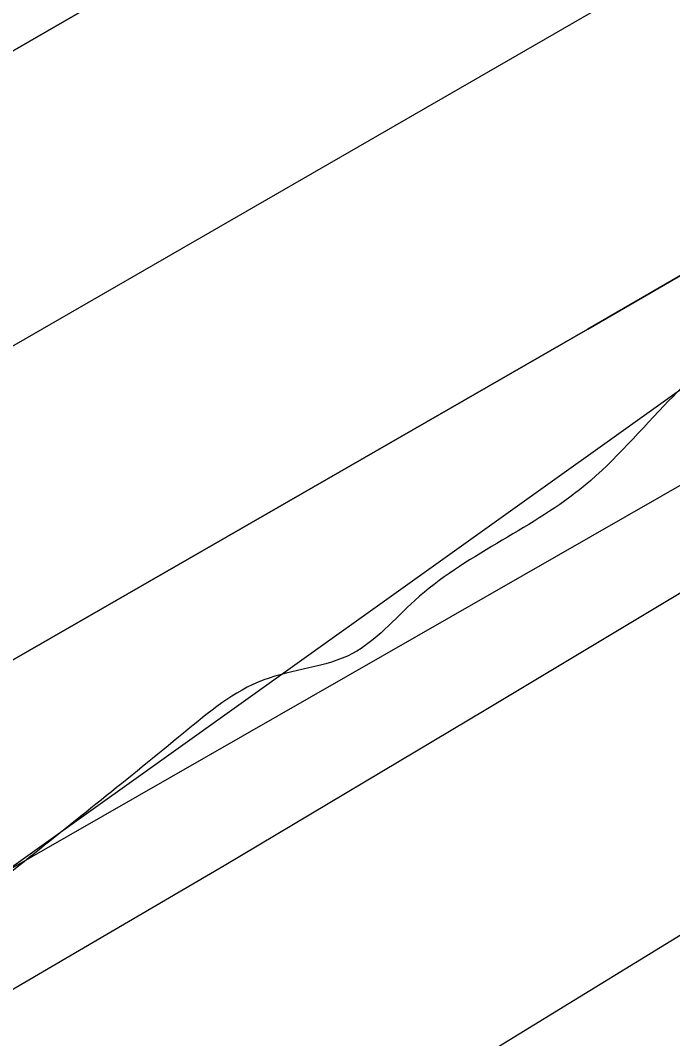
# Model space of a CAD drawing. Extents: x 3445503 to 3483459, y 540493 to 566012.
# Drawn here: x 3477633.3 to 3477684.3, y 552197.5 to 552277.2 of the extents above; entities that cross this region are included whole.
import ezdxf

# ---------------------------------------------------------------- set-up
doc = ezdxf.new("R2010")
doc.units = 0
for name, color, linetype in [('V-RIVR-EDGE', 7, 'Continuous'), ('V-RRAP-FSHR', 7, 'Continuous'), ('V-RRAP-RVMT', 7, 'Continuous'), ('V-TOPO-DPTH', 7, 'Continuous'), ('V-TOPO-MINR', 7, 'Continuous'), ('V-TOPO-WATR', 7, 'Continuous')]:
    doc.layers.add(name, color=color, linetype=linetype)

msp = doc.modelspace()

# ---------------------------------------------------------------- linework, layer by layer
at = {"layer": 'V-RIVR-EDGE'}
msp.add_spline([(3477967.3848833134, 552440.8059690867), (3477956.324274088, 552434.4645256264), (3477946.922800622, 552428.2304005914), (3477938.2208844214, 552423.7327046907), (3477929.172198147, 552419.58349804), (3477921.163822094, 552414.388823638), (3477919.4179374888, 552411.2644546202), (3477918.3664526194, 552407.7907367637), (3477915.2291897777, 552404.3221764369), (3477908.61305155, 552399.8193230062), (3477903.741938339, 552398.0932089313), (3477897.8270765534, 552396.0220439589), (3477895.3893709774, 552394.2899127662), (3477890.1714876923, 552392.9122879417), (3477887.3861524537, 552391.1810163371), (3477883.9004003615, 552387.3656859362), (3477874.497207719, 552380.4363015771), (3477864.3996153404, 552373.8562660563), (3477857.0907965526, 552370.3980207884), (3477852.909785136, 552366.5844095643), (3477848.381144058, 552362.7716579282), (3477844.5451835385, 552357.9142981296), (3477836.8938926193, 552356.5426904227), (3477833.4090001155, 552353.0749896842), (3477830.613349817, 552347.1721621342), (3477822.605833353, 552342.3251173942), (3477810.0688162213, 552333.3176913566), (3477792.657247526, 552321.1936325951), (3477781.52192369, 552316.7019538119), (3477774.9023471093, 552310.8085817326), (3477768.981468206, 552306.3040091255), (3477763.756708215, 552302.1453470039), (3477759.9310627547, 552301.4595431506), (3477756.0985405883, 552297.9927020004), (3477741.122958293, 552286.9055151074), (3477723.7062320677, 552272.6956783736), (3477708.732368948, 552262.3037508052), (3477698.9806870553, 552255.0275963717), (3477689.5869498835, 552251.922138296), (3477683.6652113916, 552247.0699360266), (3477677.043915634, 552240.4813046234), (3477664.1601284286, 552231.8223678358), (3477659.2829980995, 552227.6628461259), (3477652.325247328, 552225.5942599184), (3477646.05759835, 552221.4381765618), (3477633.1695132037, 552211.0410914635), (3477593.4640879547, 552180.5476742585), (3477582.3218874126, 552173.2749581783), (3477570.133359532, 552164.6143022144), (3477532.8716569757, 552138.2864238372), (3477506.055176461, 552118.5377213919), (3477500.1351571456, 552114.3807784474), (3477492.8237595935, 552109.879644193), (3477485.8591321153, 552105.0300206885), (3477479.9494278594, 552105.044633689), (3477473.686936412, 552102.974328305), (3477446.1786349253, 552084.6178636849), (3477429.4631851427, 552072.8397154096), (3477413.0962246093, 552061.4083372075), (3477403.3445427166, 552054.1321827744), (3477399.864807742, 552052.7502600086), (3477395.341324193, 552051.0232863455), (3477385.9467274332, 552047.5701986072), (3477366.105189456, 552036.8426756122), (3477295.433217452, 551995.3016125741), (3477256.0874561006, 551969.6741510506), (3477245.9924424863, 551964.1370045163), (3477236.5866710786, 551956.1647311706), (3477232.406519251, 551952.6987496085), (3477223.3586925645, 551948.89717262), (3477210.8268329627, 551941.975524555), (3477195.5096381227, 551933.3226048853), (3477189.23941038, 551928.1236325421), (3477182.2756424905, 551923.6216386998), (3477175.6646617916, 551921.2045632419), (3477171.836437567, 551919.4758704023), (3477168.3515450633, 551916.0081696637), (3477159.6496288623, 551911.5104737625), (3477143.6328767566, 551901.1211249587), (3477124.4848789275, 551889.6966234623), (3477117.871319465, 551886.2366590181), (3477112.3066661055, 551885.2075234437), (3477107.4346933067, 551883.1337797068), (3477100.8211338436, 551879.6738152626), (3477094.5517656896, 551874.8224725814), (3477091.412783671, 551870.6586529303), (3477085.147713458, 551867.54545856), (3477074.3548617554, 551860.9671422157), (3477058.344126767, 551853.011201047), (3477036.0640236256, 551840.203917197), (3477024.5707550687, 551831.5415420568), (3477014.1263926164, 551825.3099957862), (3477007.5162715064, 551823.2405499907), (3476990.806838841, 551813.8958093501), (3476960.862550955, 551794.5024728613), (3476943.4492630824, 551781.6831547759), (3476927.7818598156, 551771.9882057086), (3476905.500897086, 551758.8332921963), (3476879.0389229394, 551741.8647674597), (3476864.071076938, 551733.9062475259), (3476854.3211142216, 551727.325352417), (3476848.0526056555, 551722.8216393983), (3476839.70175747, 551719.7136025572), (3476833.4427043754, 551719.0338158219), (3476830.31231824, 551718.3462927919), (3476827.173336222, 551714.182473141), (3476822.9949035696, 551711.4117509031), (3476800.371468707, 551700.343474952), (3476764.179302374, 551684.7895373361), (3476719.29037737, 551666.8236817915), (3476694.587181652, 551658.1939710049), (3476687.274064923, 551652.9975774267), (3476681.7085519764, 551651.6208121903), (3476674.7516607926, 551649.8998556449), (3476665.709851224, 551648.5316862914), (3476648.669121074, 551645.7927688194), (3476639.2779626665, 551643.7301997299), (3476627.4490986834, 551639.9354994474), (3476617.009034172, 551635.4421014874), (3476607.2625098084, 551630.2517250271), (3476595.080858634, 551624.3721063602), (3476590.5590942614, 551623.3403920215), (3476578.3920560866, 551623.3704776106), (3476574.5664106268, 551622.6846737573), (3476569.6944378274, 551620.6109300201), (3476563.7744185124, 551616.4539870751), (3476559.595126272, 551613.3356351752), (3476542.5552557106, 551610.944347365), (3476516.4692776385, 551605.4467418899), (3476500.8139086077, 551600.6186080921), (3476493.860455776, 551600.2881701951), (3476490.382439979, 551599.6015067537), (3476484.8160674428, 551597.8771118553), (3476475.769959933, 551594.7707941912), (3476466.7143969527, 551587.8405502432), (3476459.750629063, 551583.3385564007), (3476454.1842565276, 551581.6141615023), (3476446.5243697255, 551576.7662571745), (3476440.255001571, 551571.9149144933), (3476435.0311011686, 551568.1038820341), (3476422.854607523, 551564.3100413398), (3476402.3126526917, 551551.4984595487), (3476381.420489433, 551537.6448483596), (3476372.0198755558, 551531.7583529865), (3476359.8339264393, 551524.140586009), (3476350.7740655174, 551515.4721937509), (3476342.071289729, 551510.6268681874), (3476327.10172455, 551501.9730889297), (3476312.481508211, 551494.0137094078), (3476294.027910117, 551482.2398590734), (3476278.3630856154, 551473.5877989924), (3476258.5155305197, 551460.4268683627), (3476247.7175212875, 551451.7627740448), (3476240.7477362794, 551444.8273725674), (3476231.3445436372, 551437.8979882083), (3476220.5534111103, 551432.0149311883), (3476209.412070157, 551425.0898447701), (3476201.752183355, 551420.2419404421), (3476188.86323862, 551409.4972256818), (3476180.8488454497, 551401.8691436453), (3476169.01310476, 551395.2934060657), (3476157.8666062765, 551386.2825416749), (3476151.592940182, 551379.6930506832), (3476140.805246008, 551375.200512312), (3476129.659607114, 551366.5372775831), (3476121.6409160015, 551357.171047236), (3476113.974152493, 551349.5421056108), (3476103.18130079, 551342.9637892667), (3476089.95590104, 551336.7391197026), (3476064.211535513, 551328.8072470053), (3476038.8070633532, 551317.7458477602), (3476021.0538821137, 551308.0560562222), (3476001.9050246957, 551296.2839250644), (3475987.974050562, 551285.889418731), (3475980.311584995, 551279.9986254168), (3475968.8286314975, 551275.5078062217), (3475961.8691615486, 551272.74396069), (3475958.38169028, 551268.2333709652), (3475953.4976832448, 551261.2928119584), (3475933.6613027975, 551252.651066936), (3475913.8197648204, 551241.923543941), (3475899.54373979, 551232.5727861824), (3475888.3989604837, 551224.2571811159), (3475872.030280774, 551212.1305435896), (3475859.1439148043, 551202.4287178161), (3475843.822422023, 551192.0376498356), (3475828.851137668, 551182.688611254), (3475807.6165022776, 551170.9216376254), (3475790.902771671, 551159.8387486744), (3475778.359737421, 551148.3979150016), (3475750.8454188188, 551127.6080427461), (3475732.386663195, 551113.7484144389), (3475710.1082792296, 551101.6363899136), (3475688.5242950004, 551089.1750165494), (3475657.5457140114, 551073.2605554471), (3475627.610881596, 551057.6911452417), (3475610.205330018, 551048.0004941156), (3475592.8023572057, 551039.3527319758), (3475578.883417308, 551033.8250409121), (3475567.7575489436, 551033.1572884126), (3475559.4084199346, 551030.7445108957), (3475547.22161123, 551022.7791142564), (3475531.193684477, 551007.8705798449), (3475514.128026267, 550995.0504021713), (3475489.7561280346, 550979.8148682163), (3475462.248686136, 550961.8060332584), (3475436.832179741, 550945.8778187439), (3475412.1117922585, 550930.2955147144), (3475404.102556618, 550924.7532106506), (3475394.356891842, 550919.9104638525), (3475383.5657593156, 550914.0274068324), (3475369.9892915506, 550906.4130782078), (3475361.2813582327, 550899.4819746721), (3475348.7563753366, 550895.3413639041), (3475341.099067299, 550891.5363485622), (3475331.346525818, 550883.9125644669), (3475319.5056275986, 550875.251048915), (3475304.183275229, 550864.5123512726), (3475282.257678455, 550854.4852451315), (3475261.025621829, 550843.7611604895), (3475243.971997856, 550835.8077980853), (3475209.5136818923, 550818.5114142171), (3475176.085361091, 550795.9980066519), (3475149.619948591, 550777.6389632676), (3475114.789934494, 550750.6098084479), (3475097.3766466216, 550737.7904903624), (3475087.6146496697, 550726.3427799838), (3475078.202861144, 550715.9370990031), (3475072.9712244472, 550708.9973995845), (3475070.5317996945, 550706.5700090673), (3475067.0529243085, 550705.5357159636), (3475062.1826706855, 550704.1572315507), (3475055.2206219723, 550700.3504970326), (3475048.2534157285, 550694.4579845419), (3475043.3668299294, 550686.4745365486), (3475033.264080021, 550677.8087230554), (3475023.50638101, 550668.099160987), (3475018.97344199, 550662.5482610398), (3475016.528000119, 550657.6874628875), (3475015.1288855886, 550654.2146046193), (3475012.339252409, 550650.7451847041), (3475004.6767868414, 550644.8543913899), (3475000.49319666, 550639.9978911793), (3474998.0511931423, 550636.527611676), (3474987.9467240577, 550627.1665388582), (3474974.703272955, 550613.6416463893), (3474958.329435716, 550599.4292308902), (3474946.4885374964, 550590.7677153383), (3474937.4321149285, 550583.4898417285), (3474926.2856164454, 550574.4789773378), (3474912.7005527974, 550563.388352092), (3474895.6417712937, 550553.3492117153), (3474877.8877304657, 550543.3117905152), (3474859.783481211, 550532.2323399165), (3474849.689327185, 550527.0428230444), (3474846.203575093, 550523.2274926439), (3474838.546267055, 550519.4224773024), (3474826.015267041, 550512.8484588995), (3474803.3961301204, 550503.518331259), (3474763.728526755, 550488.3206191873), (3474757.461737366, 550484.5121654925), (3474754.3296320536, 550483.1293831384), (3474743.1960273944, 550479.3329636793), (3474732.059843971, 550474.4936552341), (3474701.4383481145, 550462.4022608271), (3474681.260355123, 550456.1947830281), (3474669.430631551, 550452.0524530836), (3474656.205231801, 550445.8277835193), (3474651.328101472, 550441.6682618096), (3474649.580497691, 550437.8486334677), (3474646.428621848, 550428.4703688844), (3474639.474309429, 550427.7923013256), (3474629.0385428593, 550425.0370516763), (3474622.08423044, 550424.3589841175), (3474617.2174151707, 550424.3710183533), (3474614.0844502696, 550422.6406063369), (3474611.296536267, 550419.8664457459), (3474606.4228442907, 550417.0974426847), (3474599.8170211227, 550416.7661451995), (3474592.512500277, 550415.0460482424), (3474584.1633712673, 550412.633270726), (3474580.6801979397, 550409.8608293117), (3474579.97806191, 550407.0815111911), (3474579.2707683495, 550402.2164150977), (3474577.524024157, 550398.7444164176), (3474572.3009833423, 550395.2810136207), (3474569.5259631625, 550397.7212979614), (3474568.8350017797, 550399.4611654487), (3474566.39901538, 550398.4242935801), (3474565.003339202, 550396.3419539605), (3474560.8317832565, 550396.3522690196), (3474558.046448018, 550394.620997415), (3474557.349469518, 550393.9274572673), (3474552.8216880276, 550390.4623352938), (3474550.030335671, 550386.2976560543), (3474547.2398429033, 550382.480606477), (3474544.4553672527, 550381.0969645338), (3474541.6777683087, 550382.4943598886), (3474539.93876041, 550382.1510281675), (3474539.237483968, 550379.7193397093), (3474537.4838630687, 550373.4663037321), (3474536.4297994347, 550368.9496968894), (3474533.638447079, 550364.7850176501), (3474528.767333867, 550363.058903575), (3474524.9425479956, 550362.7207293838), (3474521.1297963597, 550367.2493704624), (3474518.3504782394, 550367.9515064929), (3474514.8690240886, 550365.8743244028), (3474513.4733479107, 550363.7919847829), (3474515.539355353, 550355.7913450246), (3474514.1368024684, 550350.9279681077), (3474510.6458928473, 550345.0268597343), (3474504.717277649, 550337.393620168), (3474501.5877511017, 550337.0537268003), (3474494.9827875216, 550337.0700589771), (3474490.1151126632, 550336.7344635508), (3474486.2911863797, 550336.7439190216), (3474483.5049915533, 550334.665017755), (3474481.7616857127, 550332.5835377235), (3474479.668171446, 550329.4600282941), (3474476.1884364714, 550328.0781055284), (3474468.885634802, 550327.0532678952), (3474462.629160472, 550327.4163701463), (3474450.808032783, 550326.750336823), (3474441.4194531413, 550325.7306567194), (3474433.070324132, 550323.3178792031), (3474424.3727058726, 550320.5583316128), (3474416.3677681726, 550316.7541758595), (3474412.183318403, 550311.5500459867), (3474406.9585584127, 550307.3913838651), (3474397.2111744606, 550301.8533777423), (3474391.99586994, 550301.5186419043), (3474386.088744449, 550302.5761438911), (3474381.571278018, 550303.282577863), (3474374.9663144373, 550303.29891004), (3474367.313304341, 550301.232043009), (3474361.396723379, 550298.4656187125), (3474352.692228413, 550292.9250338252), (3474347.1249962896, 550290.8530092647), (3474344.6941674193, 550291.9019153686), (3474343.6555763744, 550293.6426424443), (3474340.8745390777, 550293.6495191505), (3474339.4754245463, 550290.1766608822), (3474332.171763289, 550288.804193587), (3474327.3015096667, 550287.4257091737), (3474316.868321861, 550285.713348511), (3474310.6084091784, 550284.6859321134), (3474304.3545136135, 550286.0919233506), (3474293.2303644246, 550286.119430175), (3474261.933379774, 550282.0252371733), (3474232.365087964, 550274.1028199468), (3474219.840105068, 550269.962209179), (3474206.624160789, 550267.5614658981), (3474200.707579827, 550264.7950416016), (3474193.397901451, 550260.9891666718), (3474172.5229299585, 550254.0881487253), (3474156.866701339, 550248.9123852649), (3474145.3846074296, 550244.7691957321), (3474138.0800865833, 550243.0490987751), (3474131.475123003, 550243.0654309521), (3474123.8212533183, 550240.6509342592), (3474116.8617833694, 550237.8870887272), (3474100.516312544, 550235.1464520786), (3474090.0865630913, 550234.8246100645), (3474081.393242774, 550233.8032107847), (3474068.173860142, 550230.0119488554), (3474051.4764617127, 550225.5340234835), (3474039.295670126, 550220.0020344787), (3474031.2976091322, 550218.9789160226), (3474029.5560224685, 550217.5926953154), (3474028.8504480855, 550213.4228585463), (3474027.1131593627, 550213.77478615), (3474025.036836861, 550217.603869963), (3474021.9098890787, 550218.3068655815), (3474017.0361971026, 550215.53786252), (3474014.6010702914, 550214.8486203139), (3474009.387484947, 550215.2091437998), (3474003.125853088, 550213.4864680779), (3473996.173259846, 550213.5036598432), (3473986.43791013, 550212.8324689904), (3473971.4812387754, 550209.3931346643), (3473947.8217916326, 550201.1084747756), (3473927.9965858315, 550196.985915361), (3473915.481058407, 550196.6692308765), (3473910.9584344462, 550195.2898868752), (3473900.519229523, 550191.1441185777), (3473896.3399372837, 550188.0257666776), (3473890.081743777, 550187.6936096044), (3473880.6914449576, 550185.9786701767), (3473877.557620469, 550183.9006284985), (3473876.1593655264, 550180.7753998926), (3473870.9371843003, 550177.6596267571), (3473863.28589338, 550176.2880190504), (3473852.851845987, 550174.2280287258), (3473846.584197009, 550170.071945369), (3473843.4469341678, 550166.6033850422), (3473829.887658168, 550165.9416496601), (3473817.364394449, 550162.4962982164), (3473797.202733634, 550162.8937839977), (3473790.9393825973, 550160.4758489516), (3473774.2359670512, 550153.5645159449), (3473761.365933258, 550150.4676537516), (3473751.280375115, 550148.7544335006), (3473741.5476041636, 550149.1261316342), (3473732.1598841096, 550148.454081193), (3473721.729275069, 550147.7846095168), (3473708.5133307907, 550145.3838662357), (3473703.986408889, 550142.266373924), (3473699.8036782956, 550137.7575033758), (3473693.194416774, 550136.035687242), (3473684.503675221, 550136.0571769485), (3473676.5099121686, 550136.7722068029), (3473667.814872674, 550135.055548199), (3473650.414478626, 550127.4506750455), (3473634.408041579, 550121.2328821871), (3473613.526193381, 550111.5508269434), (3473599.600376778, 550103.2420985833), (3473599.594359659, 550100.8086909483), (3473599.5814658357, 550095.5942460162), (3473597.494828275, 550095.2517738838), (3473595.7566799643, 550095.256071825), (3473589.510520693, 550099.7907300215), (3473582.56308498, 550101.8936997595), (3473571.0870081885, 550100.1839178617), (3473560.30189278, 550096.7342684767), (3473548.8086242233, 550088.071893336), (3473541.4937883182, 550082.1802404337), (3473536.968585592, 550079.7580074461), (3473530.7095324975, 550079.0782207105), (3473522.3793144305, 550084.3132957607), (3473518.5588265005, 550085.7132698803), (3473509.867225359, 550085.3871299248), (3473487.609471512, 550081.6182172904), (3473463.9594798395, 550077.1574836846), (3473450.746973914, 550076.1472590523), (3473424.3279791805, 550076.5602174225), (3473415.2904675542, 550076.9301963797), (3473413.20039164, 550075.1972055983), (3473411.1094561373, 550073.1165851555), (3473410.044217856, 550064.0807927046), (3473387.095502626, 550062.0517475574), (3473385.3573543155, 550062.0560454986), (3473385.029495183, 550070.052387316), (3473384.336814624, 550071.0969954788), (3473381.21072643, 550072.1476207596), (3473364.172575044, 550070.4515922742), (3473359.2988830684, 550067.6825892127), (3473346.088955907, 550067.7152535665), (3473344.347369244, 550066.3290328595), (3473345.0245772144, 550059.0270907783), (3473343.6306202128, 550057.6400104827), (3473340.5079703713, 550060.081154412), (3473338.0840182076, 550063.9110978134), (3473333.2163433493, 550063.575502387), (3473315.824545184, 550059.4469258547), (3473309.9062450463, 550055.9852422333), (3473306.770701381, 550053.2119412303), (3473302.2523753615, 550053.57074554), (3473296.6954582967, 550055.6702769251), (3473292.871532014, 550055.6797323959), (3473289.7351287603, 550052.5588017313), (3473286.6013042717, 550050.4807600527), (3473283.1284460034, 550051.8798745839), (3473279.3070984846, 550052.9322190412), (3473267.4816728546, 550050.5280374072)], degree=3, dxfattribs=at)
at = {"layer": 'V-RRAP-FSHR'}
msp.add_lwpolyline([(3479130.969, 553082.401), (3478816.881, 552888.5970000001), (3478576.85, 552763.205), (3478449.311, 552707.954), (3478289.8170000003, 552621.3640000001), (3478136.845, 552538.512), (3478008.2, 552474.97), (3477863.944, 552377.387), (3477688.914, 552251.158), (3477457.69, 552085.964), (3477224.473, 551942.407), (3476936.077, 551774.99), (3476793.745, 551715.647), (3476544.508, 551605.223), (3476233.506, 551453.813), (3476127.0130000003, 551390.08), (3475971.2770000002, 551277.253), (3475776.395, 551142.969), (3475474.3680000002, 550957.359), (3475375.893, 550912.962), (3475167.399, 550795.536), (3475098.0700000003, 550737.654), (3475020.515, 550657.755), (3474949.56, 550594.009)], dxfattribs=at)
at = {"layer": 'V-RRAP-RVMT'}
msp.add_line((3477745.9690000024, 552275.7800000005), (3477626.2970000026, 552207.2460000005), dxfattribs=at)
at = {"layer": 'V-TOPO-DPTH'}
for points in [[(3476574.255510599, 551672.8940099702), (3477109.1992653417, 551978.0890694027), (3477179.367923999, 552018.0195718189), (3477249.594734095, 552057.8472751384), (3477319.9087713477, 552097.5207798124), (3477390.2809600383, 552137.0914853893), (3477509.302723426, 552203.8463667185), (3477520.1952509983, 552209.9842869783), (3477531.0712545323, 552216.1512135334), (3477541.922472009, 552222.3616495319), (3477552.7571654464, 552228.601091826), (3477946.0549162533, 552456.1419133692), (3478017.46054152, 552497.6908075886), (3478088.7269689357, 552539.4757630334), (3478159.784599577, 552581.6148103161), (3478230.7030323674, 552623.9899188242), (3478314.906419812, 552674.5877520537), (3478343.628552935, 552691.8246234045), (3478372.363750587, 552709.039659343), (3478401.1185450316, 552726.221942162), (3478429.8864040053, 552743.3823895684)], [(3478429.8864040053, 552743.3823895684), (3478401.1185450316, 552726.221942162), (3478372.363750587, 552709.039659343), (3478343.628552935, 552691.8246234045), (3478314.906419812, 552674.5877520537), (3478230.7030323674, 552623.9899188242), (3478159.784599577, 552581.6148103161), (3478088.7269689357, 552539.4757630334), (3478017.46054152, 552497.6908075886), (3477946.0549162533, 552456.1419133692), (3477552.7571654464, 552228.601091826), (3477541.922472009, 552222.3616495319), (3477531.0712545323, 552216.1512135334), (3477520.1952509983, 552209.9842869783), (3477509.302723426, 552203.8463667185), (3477390.2809600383, 552137.0914853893), (3477319.9087713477, 552097.5207798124), (3477249.594734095, 552057.8472751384), (3477179.367923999, 552018.0195718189), (3477109.1992653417, 551978.0890694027), (3476574.255510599, 551672.8940099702)], [(3476984.1065376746, 551869.8438903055), (3477073.7123583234, 551919.1539754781), (3477496.0902263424, 552150.2348436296), (3477525.0491269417, 552166.1993367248), (3477553.9386453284, 552182.2874824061), (3477582.7240903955, 552198.561106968), (3477611.4401532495, 552214.9583841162), (3477677.6885007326, 552253.0701664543), (3477739.359434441, 552288.8149175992), (3477800.8740350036, 552324.8247556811), (3477862.154135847, 552361.2322241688), (3477923.277903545, 552397.9047795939), (3478362.9417434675, 552663.630811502), (3478377.0355903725, 552672.1285046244), (3478391.141413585, 552680.606222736), (3478405.2652012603, 552689.0539783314), (3478419.4009652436, 552697.4817589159)], [(3478419.4009652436, 552697.4817589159), (3478405.2652012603, 552689.0539783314), (3478391.141413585, 552680.606222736), (3478377.0355903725, 552672.1285046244), (3478362.9417434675, 552663.630811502), (3477923.277903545, 552397.9047795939), (3477862.154135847, 552361.2322241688), (3477800.8740350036, 552324.8247556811), (3477739.359434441, 552288.8149175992), (3477677.6885007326, 552253.0701664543), (3477611.4401532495, 552214.9583841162), (3477582.7240903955, 552198.561106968), (3477553.9386453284, 552182.2874824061), (3477525.0491269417, 552166.1993367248), (3477496.0902263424, 552150.2348436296), (3477073.7123583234, 551919.1539754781), (3476984.1065376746, 551869.8438903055)], [(3476712.262990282, 551679.4252794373), (3477303.2532868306, 551987.5436551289), (3477350.0859643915, 552012.3204214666), (3477396.7142993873, 552037.4706335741), (3477443.0361205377, 552063.1810143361), (3477489.1535991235, 552089.2648408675), (3477568.6230179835, 552134.8466963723), (3477574.8365832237, 552138.446580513), (3477581.028958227, 552142.08220087), (3477587.189547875, 552145.7714255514), (3477593.3289472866, 552149.4963864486), (3478365.6917501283, 552622.710065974), (3478373.2902029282, 552627.2974159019), (3478380.927645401, 552631.8178979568), (3478388.623572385, 552636.2380782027), (3478396.358489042, 552640.5913905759), (3478404.129474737, 552644.8820793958), (3478411.909547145, 552649.1561649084)]]:
    msp.add_lwpolyline(points, dxfattribs=at)
at = {"layer": 'V-TOPO-MINR'}
for points in [[(3476574.255510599, 551672.8940099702), (3477109.1992653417, 551978.0890694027), (3477179.367923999, 552018.0195718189), (3477249.594734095, 552057.8472751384), (3477319.9087713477, 552097.5207798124), (3477390.2809600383, 552137.0914853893), (3477509.302723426, 552203.8463667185), (3477520.1952509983, 552209.9842869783), (3477531.0712545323, 552216.1512135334), (3477541.922472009, 552222.3616495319), (3477552.7571654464, 552228.601091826), (3477946.0549162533, 552456.1419133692), (3478017.46054152, 552497.6908075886), (3478088.7269689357, 552539.4757630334), (3478159.784599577, 552581.6148103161), (3478230.7030323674, 552623.9899188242), (3478314.906419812, 552674.5877520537), (3478343.628552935, 552691.8246234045), (3478372.363750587, 552709.039659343), (3478401.1185450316, 552726.221942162), (3478429.8864040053, 552743.3823895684)], [(3476950.135472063, 551869.3981057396), (3477068.2001181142, 551936.0678455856), (3477186.518109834, 552002.2869341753), (3477305.0049986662, 552068.205588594), (3477502.9610690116, 552177.8422192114), (3477522.5679638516, 552188.7678909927), (3477542.136679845, 552199.7611130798), (3477561.6481275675, 552210.8556606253), (3477581.121396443, 552222.0177584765), (3477744.949059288, 552316.4891162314), (3477846.1361517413, 552375.2282500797), (3477947.094765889, 552434.3549423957), (3478047.710662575, 552494.0629724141), (3478148.098080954, 552554.1585609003), (3478338.86670358, 552669.1082901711), (3478360.2912361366, 552681.9943078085), (3478381.72959887, 552694.8572327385), (3478403.188706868, 552707.6855186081), (3478424.661645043, 552720.4907117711)], [(3476439.644443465, 551542.8067751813), (3476532.854356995, 551598.902260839), (3476539.4098012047, 551602.8125533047), (3476545.985353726, 551606.6884237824), (3476552.591068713, 551610.5126612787), (3476559.2168920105, 551614.3024767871), (3476636.90012209, 551658.3325062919), (3476682.4588426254, 551683.9738767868), (3476728.1191530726, 551709.4317431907), (3476773.931848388, 551734.6143534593), (3476819.846133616, 551759.6134596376), (3477524.7411140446, 552140.6645260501), (3477545.6676822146, 552152.0821046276), (3477566.534219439, 552163.6073800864), (3477587.3107102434, 552175.2942008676), (3477608.027170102, 552187.0887185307), (3477628.6556696, 552199.0367483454), (3477649.226934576, 552211.0817378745), (3477669.712347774, 552223.2721669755), (3477690.1405264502, 552235.5595557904), (3478387.127535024, 552658.1612868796), (3478393.8592520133, 552662.2307787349), (3478400.5980854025, 552666.2884165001), (3478407.347593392, 552670.3282731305)], [(3476712.262990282, 551679.4252794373), (3477303.2532868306, 551987.5436551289), (3477350.0859643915, 552012.3204214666), (3477396.7142993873, 552037.4706335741), (3477443.0361205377, 552063.1810143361), (3477489.1535991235, 552089.2648408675), (3477568.6230179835, 552134.8466963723), (3477574.8365832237, 552138.446580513), (3477581.028958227, 552142.08220087), (3477587.189547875, 552145.7714255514), (3477593.3289472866, 552149.4963864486), (3478365.6917501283, 552622.710065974), (3478373.2902029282, 552627.2974159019), (3478380.927645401, 552631.8178979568), (3478388.623572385, 552636.2380782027), (3478396.358489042, 552640.5913905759), (3478404.129474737, 552644.8820793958), (3478411.909547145, 552649.1561649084)]]:
    msp.add_lwpolyline(points, dxfattribs=at)
at = {"layer": 'V-TOPO-WATR'}
msp.add_lwpolyline([(3476984.1065376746, 551869.8438903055), (3477073.7123583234, 551919.1539754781), (3477496.0902263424, 552150.2348436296), (3477525.0491269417, 552166.1993367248), (3477553.9386453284, 552182.2874824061), (3477582.7240903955, 552198.561106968), (3477611.4401532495, 552214.9583841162), (3477677.6885007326, 552253.0701664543), (3477739.359434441, 552288.8149175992), (3477800.8740350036, 552324.8247556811), (3477862.154135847, 552361.2322241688), (3477923.277903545, 552397.9047795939), (3478362.9417434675, 552663.630811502), (3478377.0355903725, 552672.1285046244), (3478391.141413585, 552680.606222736), (3478405.2652012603, 552689.0539783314), (3478419.4009652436, 552697.4817589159)], dxfattribs=at)

doc.saveas('drawing.dxf')
